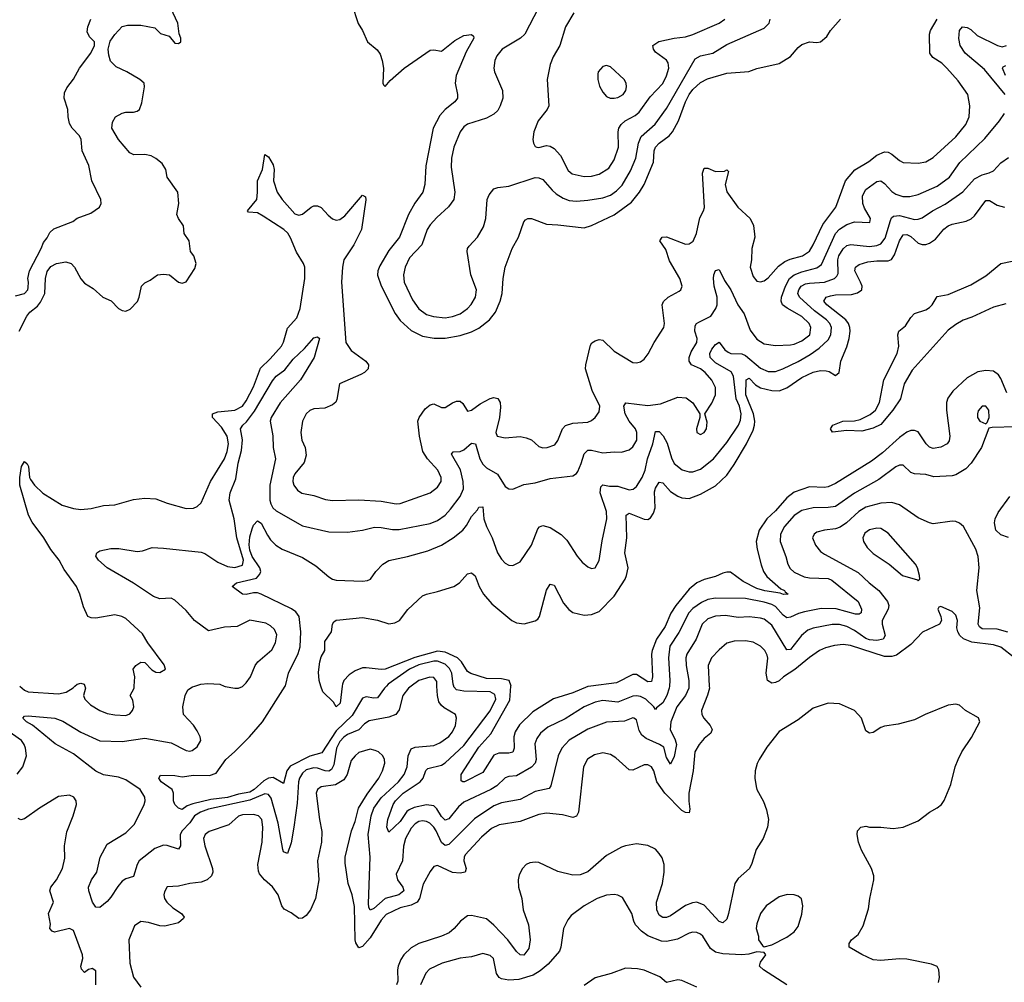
# Model space of a CAD drawing. Header units: inches. Extents: x 1834610 to 2027685, y 642842 to 774116.
# Tile 575 of 632: x 1973564 to 1978808, y 758424 to 763548. Entities that reach past the tile are written whole.
import ezdxf

# ---------------------------------------------------------------- set-up
doc = ezdxf.new("R2010")
doc.units = ezdxf.units.IN
doc.header["$MEASUREMENT"] = 0
doc.layers.add('B9775', color=7, linetype='Continuous')
doc.layers.add('B9776', color=7, linetype='Continuous')

msp = doc.modelspace()

# ---------------------------------------------------------------- linework, layer by layer
at = {"layer": 'B9775', "color": 5}
for points, elevation in [([(1973564, 760000), (1973590, 759979.5), (1973610, 759970.3), (1973770, 759958.9), (1973812, 759968), (1973848.9, 759991.1), (1973858.1, 760000)], 480), ([(1975648.6, 760000), (1975635, 759990), (1975604.1, 759950), (1975585.5, 759874.5), (1975567.9, 759850), (1975530, 759835), (1975425, 759815), (1975400.3, 759799.7), (1975370, 759768.3), (1975310, 759742.1), (1975290, 759728.8), (1975270, 759706.2), (1975250.8, 759670), (1975238.1, 759581.9), (1975224, 759556), (1975210, 759547.5), (1975191.3, 759548.7), (1975150, 759563.3), (1975130, 759564.8), (1975090, 759554), (1975070, 759537.6), (1975054.2, 759510), (1975048.9, 759491.1), (1975042.6, 759377.4), (1975024, 759250), (1975010, 759166), (1974990, 759109.7), (1974970, 759118.4), (1974965.5, 759130), (1974940.7, 759270), (1974904, 759404), (1974890, 759423.4), (1974870, 759426.4), (1974790, 759392.8), (1974570, 759344.8), (1974527.2, 759330), (1974495.4, 759310), (1974470, 759273.1), (1974430.1, 759230), (1974419.4, 759210), (1974419.8, 759150), (1974410, 759132.4), (1974350, 759152.1), (1974330, 759153.8), (1974283.4, 759136.6), (1974201.1, 759070), (1974188.9, 759050), (1974170, 758986.6), (1974130, 758973.8), (1974110, 758962), (1974086.3, 758933.7), (1974050, 758876.9), (1974030, 758854), (1973990, 758821.3), (1973970, 758822.9), (1973951.9, 758850), (1973931.8, 758910), (1973929.8, 758930), (1973946.3, 758970), (1973974.8, 759010), (1973992.3, 759090), (1974030, 759158.9), (1974130, 759220.2), (1974175, 759265), (1974227.4, 759370), (1974232.8, 759390), (1974231, 759410), (1974205.7, 759450), (1974130, 759502), (1974090, 759515.2), (1974010, 759528), (1973970, 759548.1), (1973850, 759640.2), (1973753.4, 759693.4), (1973631.7, 759791.6), (1973599.7, 759810), (1973580.5, 759830), (1973590, 759840.4), (1973610, 759842.4), (1973750.6, 759830), (1973792.9, 759812.9), (1973890, 759755.6), (1973990, 759708.8), (1974110, 759706.1), (1974230, 759723.2), (1974370, 759698.5), (1974450, 759656.9), (1974470, 759654), (1974482.6, 759657.4), (1974510, 759676.5), (1974528.3, 759710), (1974524.7, 759730), (1974510, 759762.7), (1974490, 759792.7), (1974436, 759850), (1974432.3, 759890), (1974444.5, 759950), (1974459.6, 759980.4), (1974484, 759996), (1974496.9, 760000)], 460), ([(1973911.1, 760000), (1973915.3, 759990), (1973903.7, 759950), (1973911.5, 759930), (1973940.5, 759900.5), (1973990, 759871), (1974030, 759855.2), (1974070, 759847.2), (1974130, 759844.6), (1974150, 759852), (1974165.2, 759870), (1974172.5, 759890), (1974165.9, 759925.9), (1974151.8, 759950), (1974173.2, 759990), (1974174, 760000)], 480), ([(1977237, 760000), (1977237.6, 759990), (1977228.2, 759951.8), (1977195.6, 759870), (1977197.8, 759850), (1977207.3, 759830), (1977242.4, 759790), (1977252.3, 759770), (1977244.7, 759750), (1977210, 759722.2), (1977182.3, 759690), (1977159.8, 759650), (1977151, 759550), (1977128.5, 759430), (1977127.9, 759387.9), (1977133.8, 759346.2), (1977130, 759325.7), (1977110, 759327), (1977090, 759337.4), (1976999.7, 759430), (1976957.9, 759490), (1976941, 759550), (1976930, 759570.9), (1976910, 759580.9), (1976890, 759582), (1976830, 759553.7), (1976810, 759555.4), (1976738.9, 759618.9), (1976710, 759636.5), (1976670, 759645.7), (1976624.8, 759635.2), (1976588.4, 759611.6), (1976567.1, 759570), (1976540.2, 759330), (1976530, 759308.3), (1976510, 759301.2), (1976455.6, 759315.6), (1976370, 759324.7), (1976330, 759317), (1976230, 759279.9), (1976118.5, 759261.5), (1976077.3, 759242.7), (1976023, 759197), (1975937.4, 759102.6), (1975930.9, 759090), (1975929.5, 759070), (1975941.8, 759030), (1975937, 759010), (1975910, 759004.8), (1975870, 759008), (1975790, 759044.8), (1975770, 759039.7), (1975750, 759013), (1975713.8, 758946.2), (1975692.7, 758870), (1975680.6, 758850), (1975650, 758833.8), (1975590, 758819.9), (1975515.4, 758784.6), (1975490, 758754.6), (1975430, 758659.9), (1975390, 758613.5), (1975370, 758607.1), (1975354.3, 758634.3), (1975350.3, 758650.3), (1975347.4, 758827.4), (1975334.3, 758890), (1975312.7, 758950), (1975298, 759058), (1975298.3, 759090), (1975330.5, 759230), (1975350, 759280.3), (1975368.2, 759350), (1975414.9, 759425.1), (1975476.8, 759510), (1975496.5, 759550), (1975508.7, 759590), (1975507.4, 759610), (1975498, 759630), (1975475.6, 759650), (1975458.2, 759658.2), (1975430, 759664.5), (1975370, 759646.4), (1975350, 759629.7), (1975330, 759603.5), (1975308, 759530), (1975290, 759502), (1975245.4, 759474.5), (1975170, 759464.4), (1975150.3, 759450), (1975143.2, 759430), (1975160.6, 759290), (1975173, 759227), (1975172.4, 759170), (1975150.3, 759070), (1975157.5, 758970), (1975138.8, 758870), (1975112.6, 758810), (1975090, 758779.3), (1975070, 758764.6), (1975050, 758763.5), (1975010, 758793.2), (1974972.6, 758812.6), (1974960.3, 758830), (1974940.4, 758890), (1974910, 758931.6), (1974868.6, 758968.6), (1974840.9, 759000.9), (1974835.2, 759015.2), (1974832, 759050), (1974855, 759170), (1974858.7, 759250), (1974853.3, 759290), (1974836.4, 759310), (1974810, 759317.8), (1974750, 759315.7), (1974730, 759307.8), (1974678.2, 759261.8), (1974572.9, 759227.1), (1974552, 759210), (1974543.9, 759190), (1974550.3, 759149.7), (1974591.6, 759030), (1974593.2, 759010), (1974585.2, 758990), (1974562.8, 758970), (1974530, 758956.8), (1974469.5, 758950.5), (1974410, 758935.1), (1974350, 758932.3), (1974335.6, 758904.4), (1974331.8, 758890), (1974335.6, 758870), (1974347.6, 758850), (1974380.5, 758820.5), (1974426, 758790), (1974440.4, 758770), (1974436.5, 758763.5), (1974410, 758739.5), (1974337.4, 758722.6), (1974310, 758724.5), (1974250, 758741.8), (1974210, 758746.8), (1974174.9, 758725.1), (1974144.7, 758650), (1974150, 758526), (1974170.6, 758450.6), (1974210, 758397.6)], 480), ([(1975516.9, 760000), (1975506.6, 759990), (1975470, 759938.4), (1975450, 759935.8), (1975410, 759944.1), (1975390, 759935.3), (1975335.3, 759844.7), (1975250, 759761.5), (1975174.1, 759645.9), (1975110, 759628.1), (1975005.3, 759574.7), (1974986.5, 759550), (1974970, 759481.3), (1974913.2, 759513.2), (1974890, 759511), (1974864, 759496), (1974813.6, 759450), (1974790, 759435.9), (1974730, 759425.6), (1974670, 759406.9), (1974582.9, 759397.1), (1974485.9, 759374.1), (1974456.1, 759363.9), (1974430, 759343.9), (1974410, 759351), (1974389.8, 759370), (1974383.5, 759390), (1974383.6, 759430), (1974377, 759450), (1974318, 759490), (1974304.7, 759510), (1974314, 759526), (1974390, 759524.2), (1974430, 759517.1), (1974490, 759526.2), (1974575, 759524.9), (1974610, 759537.4), (1974661.7, 759610), (1974708.3, 759650), (1974788.2, 759730), (1974858, 759810), (1974978.4, 760000)], 440), ([(1974653.7, 760000), (1974658, 759998), (1974710, 759990.2), (1974730, 759990.2), (1974750, 759998.2), (1974751.9, 760000)], 460), ([(1975281.5, 760000), (1975271.5, 759910), (1975250, 759889.5), (1975235.3, 759915.3), (1975178, 759970), (1975168.5, 760000)], 420), ([(1977128.1, 760000), (1977127.9, 759990), (1977110.8, 759950), (1977063.5, 759890), (1977032.6, 759810), (1977029.1, 759769.1), (1977055, 759715.1), (1977061.7, 759690), (1977050, 759626), (1977030, 759584), (1977010, 759620.5), (1976994.7, 759674.7), (1976972.7, 759690), (1976901.7, 759721.7), (1976878.6, 759738.6), (1976864.4, 759764.4), (1976850, 759821.3), (1976835.1, 759830), (1976830, 759831.6), (1976785.7, 759814.3), (1976690, 759808.2), (1976590, 759771.9), (1976490, 759712.2), (1976451, 759670), (1976431.7, 759630), (1976393.7, 759470), (1976383.9, 759456.1), (1976310, 759440.2), (1976230, 759397), (1976130, 759379.4), (1976090, 759363.4), (1975986.2, 759293.8), (1975850, 759158.1), (1975830, 759152.7), (1975810, 759167.2), (1975782.7, 759230), (1975770, 759249.9), (1975748.7, 759270), (1975730, 759280.5), (1975710, 759283), (1975690, 759278.8), (1975670, 759267.6), (1975650, 759243.8), (1975618.9, 759190), (1975608.6, 759148.6), (1975603.5, 759070), (1975570, 758999.3), (1975575.9, 758970), (1975605, 758930), (1975609.4, 758910), (1975583.5, 758890), (1975510, 758869.6), (1975450, 758815.9), (1975430, 758808.3), (1975423.6, 758823.6), (1975422.5, 758842.5), (1975429.9, 759090), (1975419.7, 759210), (1975436.8, 759310), (1975449.9, 759350), (1975490, 759406.2), (1975580.9, 759490), (1975612.6, 759530), (1975628.4, 759570), (1975633.5, 759630), (1975650, 759665.8), (1975670, 759675.6), (1975770, 759684.4), (1975802.3, 759697.7), (1975850, 759732.2), (1975870, 759756.9), (1975884.8, 759790), (1975890.9, 759830), (1975885.6, 759850), (1975825.3, 759885.3), (1975810, 759897.8), (1975797.3, 759917.3), (1975788.6, 759950), (1975786.6, 760000)], 460), ([(1977024.5, 760000), (1977023.7, 759990), (1977010.1, 759950), (1976990, 759911.6), (1976955.7, 759884.3), (1976950, 759875.1), (1976941.4, 759890), (1976899.4, 759930), (1976870, 759945.6), (1976850, 759949.4), (1976830, 759946.8), (1976750, 759914.6), (1976670, 759923.6), (1976630, 759915.5), (1976571.3, 759890), (1976470, 759826.1), (1976377.6, 759782.4), (1976338.6, 759750), (1976318.6, 759721.4), (1976307.1, 759692.9), (1976314.6, 759610), (1976309.4, 759590), (1976290.5, 759569.5), (1976210, 759523), (1976170, 759519.4), (1976150, 759512.9), (1976104.6, 759470), (1976074.2, 759450), (1975930, 759382.9), (1975901.5, 759358.5), (1975850, 759293.3), (1975830, 759287.1), (1975810, 759306.3), (1975786.5, 759346.5), (1975770, 759363.6), (1975730, 759368.9), (1975665.3, 759354.7), (1975637.8, 759342.2), (1975626.9, 759333.1), (1975590, 759279.6), (1975530, 759222.9), (1975519.3, 759250), (1975524.9, 759290), (1975553, 759370), (1975565.7, 759390), (1975606.6, 759430), (1975696.9, 759490), (1975712.5, 759510), (1975728.1, 759551.9), (1975738.6, 759561.4), (1975810, 759580.1), (1975830, 759591.2), (1975930, 759684), (1976070, 759868.9), (1976099.5, 759930), (1976095.6, 759955.6), (1976070, 759969.4), (1975930, 759972.7), (1975890, 759981.4), (1975876.8, 759996.8), (1975875.7, 760000)], 440), ([(1976606.6, 760000), (1976590, 759997.9), (1976510, 759965.4), (1976406.7, 759933.3), (1976296.8, 759863.2), (1976226.1, 759793.9), (1976203.6, 759756.4), (1976195.7, 759730), (1976197, 759670), (1976191.1, 759648.9), (1976170, 759643), (1976116, 759644), (1976090, 759632.2), (1976030, 759541.2), (1975933.4, 759490), (1975924, 759490), (1975916.2, 759496.2), (1975915.3, 759530), (1976010, 759675.8), (1976072.9, 759747.1), (1976174.4, 759925.6), (1976180.8, 760000)], 420), ([(1978457.5, 758422.5), (1978463.5, 758450), (1978459.7, 758490), (1978450, 758507), (1978421.1, 758521.1), (1978290, 758546.8), (1978250, 758548), (1978150, 758540.3), (1978110, 758543.8), (1978050, 758571.3), (1977982.7, 758610), (1977982, 758630), (1977995.1, 758650), (1978030, 758678), (1978055.8, 758724.2), (1978084.9, 758815.1), (1978092, 758870), (1978113.7, 758970), (1978113.7, 758990), (1978101.1, 759030), (1978047.5, 759127.5), (1978030.9, 759170), (1978024.4, 759210), (1978026.6, 759230), (1978044.5, 759250), (1978070, 759255.6), (1978090, 759249), (1978150, 759250.2), (1978217, 759243), (1978270, 759250.3), (1978350, 759282.4), (1978409.8, 759330.2), (1978450, 759351.7), (1978473.6, 759370), (1978487.7, 759392.3), (1978523.1, 759476.9), (1978547.4, 759570), (1978562.5, 759610), (1978581.8, 759650), (1978633.4, 759726.6), (1978678, 759810), (1978671.6, 759831.6), (1978602, 759870), (1978570, 759899.6), (1978550, 759904.7), (1978510, 759898.3), (1978387.3, 759850), (1978330, 759820.5), (1978242.9, 759797.1), (1978170, 759788), (1978150, 759780.9), (1978110, 759754.2), (1978090, 759749.7), (1978070, 759762.4), (1978048.4, 759830), (1978011.1, 759870), (1977930, 759905.3), (1977870, 759909.1), (1977790, 759882.2), (1977710, 759821.5), (1977610, 759759.2), (1977544.3, 759675.7), (1977502.6, 759610), (1977491.4, 759588.6), (1977481.7, 759550), (1977480.3, 759510), (1977486.1, 759466.1), (1977490.4, 759450), (1977525.8, 759385.8), (1977540.9, 759341), (1977551.8, 759290), (1977547.8, 759250), (1977524.2, 759190), (1977486.7, 759130), (1977464.4, 759055.6), (1977451.3, 759030), (1977390, 758976.8), (1977373.8, 758950), (1977339.8, 758790), (1977330, 758760.5), (1977310, 758740.4), (1977290, 758747.8), (1977210, 758834.3), (1977170, 758849.9), (1977146.9, 758846.9), (1977110, 758832.2), (1977030, 758777), (1977010, 758768.4), (1976990, 758769.1), (1976970, 758781.5), (1976957.9, 758810), (1976956.2, 758850), (1976987.3, 758950), (1976997.3, 759010), (1976997.5, 759050), (1976985.6, 759085.6), (1976969.9, 759109.9), (1976950, 759132), (1976910, 759152.7), (1976850, 759160.7), (1976790, 759150.6), (1976770, 759142.9), (1976690, 759099.1), (1976590, 759012.2), (1976550, 758995.5), (1976510, 758994.5), (1976430, 759013.3), (1976330, 759060.6), (1976310, 759063.9), (1976280.3, 759059.7), (1976261.5, 759050), (1976242.6, 759030), (1976224.4, 758995.6), (1976218.7, 758970), (1976220.1, 758930), (1976239.2, 758870), (1976245.9, 758810), (1976274, 758730), (1976283.5, 758650), (1976275.6, 758604.4), (1976250, 758568), (1976230, 758569.7), (1976210, 758587.4), (1976163.2, 758650), (1976090, 758727.8), (1976050, 758761.3), (1975970, 758779.5), (1975950, 758777.1), (1975911.7, 758750), (1975878.5, 758710), (1975852.4, 758687.6), (1975810.6, 758669.4), (1975690, 758629.9), (1975650, 758606.5), (1975610.6, 758569.4), (1975594.7, 758545.3), (1975580.1, 758510), (1975576.4, 758490), (1975578.9, 758430), (1975571.5, 758410)], 520), ([(1973550, 759531.2), (1973581.4, 759570), (1973599.8, 759630), (1973594.8, 759670), (1973588.6, 759690), (1973574.5, 759710), (1973477.7, 759777.7)], 480), ([(1973969, 758411), (1973970, 758485.2), (1973950, 758496.9), (1973943.9, 758496.1), (1973930, 758492), (1973910, 758476.2), (1973893.9, 758493.9), (1973889, 758510), (1973899.7, 758550), (1973898.9, 758570), (1973850, 758699.7), (1973829.8, 758709.8), (1973750, 758691.1), (1973736.4, 758696.4), (1973725.1, 758710), (1973727.3, 758732.7), (1973718.2, 758790), (1973744.7, 758850), (1973724.2, 758910), (1973729.7, 758930), (1973760.7, 758970), (1973792.1, 759030), (1973804.4, 759084.4), (1973803.1, 759150), (1973814.9, 759225.1), (1973849.5, 759310), (1973866, 759370), (1973865.2, 759390), (1973853.2, 759410), (1973830, 759419.3), (1973770, 759412.3), (1973668.7, 759351.3), (1973590, 759293.6), (1973570, 759287.8), (1973555.9, 759295.9)], 480), ([(1977650, 758411.1), (1977525.1, 758490), (1977503.7, 758510), (1977509.5, 758530.5), (1977539, 758570), (1977530, 758582), (1977490, 758586), (1977447.4, 758572.6), (1977410.2, 758569.8), (1977310, 758575.8), (1977270, 758583.6), (1977243.2, 758603.2), (1977202.4, 758670), (1977190, 758680.7), (1977170, 758688.9), (1977150, 758689.8), (1977130, 758684.6), (1977066.9, 758653.1), (1977010, 758640.6), (1976983.1, 758643.1), (1976910, 758671.4), (1976875.6, 758695.6), (1976844.4, 758730), (1976834.7, 758750), (1976825.1, 758790), (1976775.3, 758875.3), (1976750, 758887.6), (1976730, 758891.3), (1976690, 758888.2), (1976639.1, 758870), (1976570, 758831.2), (1976501.2, 758778.8), (1976483.2, 758756.8), (1976460.3, 758710), (1976446.7, 758610), (1976439.6, 758590), (1976379.6, 758520.5), (1976336.1, 758483.9), (1976298.3, 758461.7), (1976222.1, 758437.9), (1976170, 758434.9), (1976130, 758443), (1976118, 758450), (1976103.8, 758470), (1976088, 758550), (1976070, 758566.6), (1976030, 758576.4), (1975970, 758559.8), (1975910, 758552.1), (1975814.4, 758525.6), (1975746.5, 758493.5), (1975727.2, 758472.8), (1975698.3, 758410)], 540), ([(1977170, 758397.6), (1977090, 758433.6), (1977070, 758437), (1977010, 758422), (1976973.3, 758453.3), (1976890, 758487.6), (1976855.5, 758495.5), (1976790, 758499), (1976714.8, 758470), (1976630, 758448.1), (1976570, 758406.4)], 560)]:
    msp.add_lwpolyline(points, dxfattribs=dict(at, elevation=elevation))
at = {"layer": 'B9775', "color": 5, "elevation": 540}
msp.add_lwpolyline([(1977651.4, 758891.4), (1977610, 758878.9), (1977539.3, 758830), (1977510.5, 758790), (1977490, 758735.3), (1977486.7, 758710), (1977498.8, 758670), (1977498.8, 758650), (1977519.6, 758619.6), (1977530, 758612), (1977570, 758622.8), (1977650, 758663.8), (1977690, 758693.1), (1977710, 758720.4), (1977730, 758786), (1977735.1, 758830), (1977727.5, 758867.5), (1977710, 758882.7), (1977689.6, 758889.6)], close=True, dxfattribs=at)
at = {"layer": 'B9776', "color": 5}
for points, elevation in [([(1973560.5, 761890), (1973602, 761970), (1973617.4, 761990), (1973658.1, 762021.9), (1973675.7, 762044.3), (1973697.1, 762090), (1973701.6, 762170), (1973710, 762208), (1973730, 762234.6), (1973759.2, 762250), (1973810, 762259.2), (1973838.2, 762250), (1973855.4, 762230), (1973890, 762167.7), (1973910, 762145.5), (1973956.2, 762116.2), (1974006.8, 762070), (1974050.4, 762050.3), (1974091, 762010), (1974110, 761999.1), (1974130, 761996.3), (1974152.5, 762007.5), (1974191.7, 762048.3), (1974200.9, 762070), (1974213.2, 762130), (1974230, 762146.8), (1974258.7, 762161.3), (1974298, 762190), (1974330, 762194), (1974362, 762190), (1974410, 762151.3), (1974430, 762144.7), (1974450, 762152), (1974496.9, 762223.1), (1974503.6, 762250), (1974491.6, 762290), (1974474.5, 762314.5), (1974466.6, 762370), (1974440.4, 762410), (1974436.1, 762450), (1974409.8, 762489.8), (1974401.7, 762510), (1974412.4, 762570), (1974406.3, 762630), (1974349.7, 762709.7), (1974342.7, 762750), (1974322.5, 762782.5), (1974290, 762809.3), (1974263.6, 762823.6), (1974230, 762829.6), (1974172.3, 762827.7), (1974150, 762839.8), (1974089.8, 762910), (1974055.6, 762970), (1974058.5, 763001.5), (1974075.1, 763030), (1974110, 763050.2), (1974130, 763055.8), (1974170, 763055.3), (1974190, 763061.1), (1974201.6, 763070), (1974215.1, 763104.9), (1974228.9, 763190), (1974226.4, 763210), (1974203.1, 763230), (1974134.8, 763270), (1974077.2, 763297.2), (1974047, 763327), (1974038.2, 763358.2), (1974035.6, 763390), (1974046.5, 763433.5), (1974070, 763468.7), (1974110, 763511.6), (1974138.2, 763518.2), (1974210, 763518.8), (1974284.6, 763504.6), (1974314.1, 763474.1), (1974359.4, 763459.4), (1974390, 763422), (1974410, 763421.1), (1974421.6, 763430), (1974422, 763450), (1974413, 763473), (1974406.3, 763530), (1974369.5, 763609.5)], 520), ([(1975332.4, 763630), (1975367.6, 763527.6), (1975390.3, 763490), (1975416.4, 763430), (1975467.8, 763387.8), (1975483.8, 763363.8), (1975495.5, 763330), (1975502, 763290), (1975498, 763210), (1975501, 763201), (1975510, 763192), (1975536.6, 763223.4), (1975611.5, 763290), (1975750, 763385.8), (1975770, 763387.9), (1975810, 763380.3), (1975882.2, 763437.8), (1975930, 763462.7), (1975970, 763468.7), (1975980.5, 763460.5), (1975983.2, 763450), (1975942.7, 763377.3), (1975888.9, 763250), (1975883.7, 763210), (1975895.9, 763150), (1975895.5, 763130), (1975882, 763110), (1975830.2, 763070), (1975802.1, 763037.9), (1975766, 762970), (1975726.9, 762770), (1975721.7, 762670), (1975711, 762630), (1975668.6, 762571.4), (1975635, 762510), (1975586.9, 762390), (1975530, 762318.4), (1975483.1, 762236.9), (1975471.6, 762210), (1975470, 762188), (1975490, 762130.2), (1975563.2, 761983.2), (1975590, 761946.2), (1975650, 761893.9), (1975710, 761863.9), (1975772.2, 761852.2), (1975830, 761852.2), (1975910, 761866.8), (1975970, 761885.9), (1976010, 761906), (1976065.7, 761950), (1976098.2, 761990), (1976123.7, 762050), (1976134.4, 762090), (1976138.9, 762170), (1976149.8, 762230.2), (1976187.6, 762330), (1976221.7, 762390), (1976249, 762471), (1976257.8, 762482.2), (1976270, 762490.3), (1976290, 762490.2), (1976370, 762459.2), (1976430, 762456.3), (1976570, 762439), (1976610, 762451.6), (1976730, 762508.8), (1976823.1, 762576.9), (1976866, 762630), (1976889.3, 762670), (1976940.5, 762790), (1976943.7, 762850), (1976951, 762870), (1976970, 762890.1), (1977023.9, 762930), (1977041.4, 762950), (1977073, 763010), (1977110, 763111.3), (1977129.5, 763150), (1977150, 763176.8), (1977190, 763213.9), (1977227.4, 763232.6), (1977330, 763263.5), (1977447.2, 763272.8), (1977490, 763288.4), (1977610, 763313.7), (1977670, 763351.8), (1977710, 763399.5), (1977730, 763416), (1977770.4, 763430.4), (1977810, 763426), (1977830, 763430.4), (1977862.6, 763457.4), (1977883.1, 763490), (1977936.2, 763550)], 520), ([(1976327.8, 763610), (1976255.3, 763470), (1976232, 763450), (1976134.4, 763390), (1976105.2, 763354.8), (1976094, 763330), (1976088.9, 763290), (1976092.9, 763270), (1976135.5, 763170), (1976136.5, 763130), (1976123.5, 763090), (1976110, 763063.5), (1976090, 763044), (1976050, 763024.2), (1975950, 762990.8), (1975930, 762977.2), (1975910, 762951.3), (1975876, 762870), (1975863.5, 762810), (1975862.9, 762762.9), (1975881.2, 762630), (1975876.1, 762590), (1975848.1, 762551.9), (1975785.3, 762494.7), (1975750, 762455.3), (1975734.6, 762430), (1975705.5, 762350), (1975639.8, 762280.2), (1975616.6, 762230), (1975608.6, 762190), (1975611.6, 762150), (1975656.7, 762056.7), (1975690, 762007.8), (1975730, 761979.2), (1975767.8, 761967.8), (1975830, 761959.8), (1975870, 761967.2), (1975910, 761982.6), (1975948.9, 762010), (1975969, 762031), (1975991.1, 762070), (1975997.8, 762110), (1975966.2, 762190), (1975946.8, 762313.2), (1975949.8, 762330), (1975957.7, 762342.3), (1976002.7, 762390), (1976034.6, 762445.4), (1976046.3, 762490), (1976054.2, 762590), (1976064.4, 762615.6), (1976090, 762647), (1976110, 762653.8), (1976170, 762660.9), (1976310, 762707.6), (1976330, 762706.2), (1976350, 762696.9), (1976399.4, 762639.4), (1976421, 762621), (1976458.2, 762598.2), (1976490, 762585.7), (1976530, 762581.3), (1976590, 762586.7), (1976670, 762599.2), (1976710, 762613.8), (1976742.9, 762637), (1976772.4, 762667.6), (1976817.3, 762742.7), (1976845.1, 762810), (1976859.1, 762890), (1976874.1, 762925.9), (1976948.4, 762991.6), (1977010, 763075.3), (1977161.3, 763338.7), (1977190, 763355.7), (1977255.8, 763370), (1977330, 763416.1), (1977530, 763502.8), (1977556, 763530), (1977561.4, 763550)], 540), ([(1973542, 762078), (1973590, 762090.7), (1973606.6, 762110), (1973610, 762122), (1973611.5, 762150), (1973606.6, 762170), (1973615.6, 762210), (1973678.7, 762330), (1973690, 762361), (1973710, 762386), (1973724.4, 762415.6), (1973746.2, 762433.8), (1973846.7, 762473.3), (1973870, 762490.4), (1973942.5, 762517.5), (1973989.2, 762550), (1973998, 762570), (1973996.2, 762590), (1973949.1, 762689.1), (1973931.6, 762771.6), (1973896.4, 762850), (1973892.2, 762910), (1973882.8, 762930), (1973842.7, 762970), (1973830, 762995.6), (1973822.3, 763030), (1973820.5, 763070), (1973800.2, 763130), (1973802.1, 763157.9), (1973814.7, 763185.3), (1973850, 763230.3), (1973883.2, 763290), (1973942.8, 763370), (1973962.6, 763410), (1973962.4, 763430), (1973936.2, 763456.2), (1973923.3, 763483.3), (1973927.3, 763510), (1973943.7, 763550)], 540), ([(1974174, 760000), (1974178, 760050), (1974167.8, 760090), (1974182.6, 760110), (1974210, 760127.1), (1974230, 760126), (1974267, 760087), (1974290, 760074.8), (1974310, 760073.2), (1974341.5, 760090), (1974333.3, 760113.3), (1974247.3, 760230), (1974218.3, 760278.3), (1974130, 760360.5), (1974108.4, 760371.6), (1974070, 760380.5), (1973970, 760362.7), (1973944.1, 760364.1), (1973927, 760370), (1973903, 760423), (1973884.7, 760490), (1973865.7, 760530), (1973801.6, 760621.6), (1973773.7, 760670), (1973730, 760727.6), (1973692.5, 760790), (1973630, 760873.7), (1973610.6, 760910), (1973565, 761070), (1973564, 761110), (1973572.8, 761170), (1973590, 761196.4), (1973603, 761183), (1973611.1, 761170), (1973616.2, 761110), (1973620.8, 761100.8), (1973642, 761070), (1973687.1, 761027.1), (1973790, 760964.1), (1973850, 760945.2), (1973890, 760940.2), (1973945.1, 760945.1), (1974010, 760961.5), (1974070, 760964.9), (1974170, 760994.3), (1974230, 761000.9), (1974290, 760997.1), (1974350, 760974.7), (1974450, 760945.7), (1974490, 760946.7), (1974510, 760957), (1974530, 760976.4), (1974579.6, 761090), (1974654.4, 761210), (1974669.4, 761250), (1974676.7, 761290), (1974669, 761330), (1974638.3, 761378.3), (1974591.8, 761430), (1974590.8, 761450), (1974619.1, 761460.9), (1974710, 761468.7), (1974750, 761490.9), (1974770, 761518.8), (1974810, 761593), (1974846.4, 761693.6), (1974898.3, 761741.7), (1974958.3, 761810), (1974970, 761831.8), (1974990, 761906.5), (1975039.4, 761960.6), (1975057.5, 762010), (1975082.6, 762170), (1975082.2, 762230), (1975075.4, 762250), (1975039.2, 762310), (1975007, 762387), (1974991.5, 762411.5), (1974971, 762431), (1974861.3, 762501.3), (1974830, 762519.3), (1974783.5, 762523.5), (1974778, 762530), (1974826.5, 762590), (1974831.4, 762630), (1974829.9, 762690.1), (1974856.8, 762750), (1974870, 762830.6), (1974890, 762818), (1974914.6, 762774.6), (1974918.6, 762750), (1974915.9, 762690), (1974935.5, 762630), (1974962.4, 762590), (1975030, 762513.4), (1975050, 762507.1), (1975070, 762512), (1975116.9, 762550), (1975130, 762557.2), (1975150, 762557.6), (1975170, 762547.6), (1975206.5, 762506.5), (1975230, 762488.1), (1975250, 762481.2), (1975270, 762484.7), (1975296.5, 762503.5), (1975390, 762614), (1975405.2, 762605.2), (1975408.5, 762588.5), (1975385.1, 762430), (1975343.1, 762350), (1975291.2, 762270), (1975283.1, 762230), (1975277.7, 762150), (1975301.6, 761830), (1975330, 761786.9), (1975407, 761730), (1975421.7, 761710), (1975419.5, 761690), (1975400.4, 761670), (1975380.9, 761659.1), (1975268.2, 761610), (1975253.7, 761526.3), (1975247.9, 761512.1), (1975230, 761496.9), (1975190, 761480.4), (1975130, 761475.6), (1975110, 761467.3), (1975090, 761449.4), (1975070.3, 761410), (1975062, 761350), (1975066.5, 761310), (1975084, 761270), (1975090.3, 761230), (1975078.9, 761190), (1975030.2, 761130), (1975020.6, 761110), (1975018.8, 761090), (1975023.9, 761070), (1975043.2, 761043.2), (1975066.7, 761026.7), (1975130, 761015.2), (1975193, 760993), (1975230, 760987.5), (1975370, 760992.7), (1975490, 760984.8), (1975570, 760970.9), (1975590, 760972.5), (1975750, 761029.3), (1975790, 761059.1), (1975808.9, 761090), (1975808.9, 761110), (1975790.7, 761150), (1975735.7, 761210), (1975710.7, 761250), (1975692.9, 761330), (1975684.1, 761410), (1975692, 761430), (1975724.4, 761475.6), (1975750, 761498), (1975770, 761503.7), (1975810, 761484), (1975830, 761483), (1975870, 761508.9), (1975890, 761516.9), (1975910, 761517.6), (1975924, 761504), (1975950, 761464.4), (1975970, 761468.9), (1976017.4, 761502.6), (1976070, 761531.5), (1976090, 761536), (1976110, 761532), (1976122.3, 761510), (1976124.8, 761484.8), (1976118.9, 761430), (1976100.7, 761350), (1976107.6, 761330), (1976150, 761321.3), (1976229, 761329), (1976262.4, 761322.4), (1976290, 761311.8), (1976330, 761275.3), (1976350, 761269.1), (1976374, 761270), (1976414.8, 761285.2), (1976430, 761307.3), (1976455.5, 761370), (1976471.8, 761388.2), (1976510, 761399.4), (1976590, 761405.8), (1976610, 761414), (1976629.7, 761430), (1976650, 761460.7), (1976654.5, 761490), (1976613.9, 761573.9), (1976577.8, 761690), (1976579, 761710), (1976604.5, 761815.5), (1976611.8, 761828.2), (1976630, 761839), (1976650, 761844.6), (1976670, 761842), (1976730, 761783.8), (1976830, 761723), (1976850, 761720.5), (1976870, 761726), (1976890, 761740.5), (1976910.9, 761769.1), (1976943.6, 761830), (1976994.7, 761910), (1976998.7, 761930), (1976986.3, 762030), (1976992.4, 762047.6), (1977018.7, 762070), (1977076.9, 762103.1), (1977084.7, 762110), (1977092.1, 762130), (1977080.8, 762170), (1977024.9, 762264.9), (1977005, 762325), (1976973.3, 762370), (1976986, 762390), (1977010, 762392.3), (1977110, 762352.5), (1977130, 762353.7), (1977151.3, 762368.7), (1977168.7, 762410), (1977187.4, 762492.6), (1977207, 762530), (1977211.2, 762548.8), (1977200.6, 762730), (1977210, 762757), (1977230, 762756.5), (1977270, 762739.5), (1977318, 762742), (1977330, 762748.4), (1977338.8, 762738.8), (1977321.3, 762670), (1977330.5, 762630.5), (1977389.2, 762550), (1977455.3, 762490), (1977472.3, 762452.3), (1977480.3, 762390), (1977463.6, 762330), (1977462.6, 762270), (1977454.6, 762230), (1977470, 762180.4), (1977490, 762156.5), (1977510, 762151.7), (1977530, 762157.4), (1977550, 762173.1), (1977605, 762235), (1977639.1, 762260.9), (1977667.1, 762273), (1977733.3, 762290), (1977770, 762316.3), (1977791.1, 762350), (1977842.3, 762457.7), (1977910.3, 762549.7), (1977962.2, 762690), (1978012, 762748), (1978087.1, 762792.9), (1978130, 762826.4), (1978170, 762844.6), (1978190, 762842.7), (1978210, 762832.6), (1978250, 762798.2), (1978270, 762786.7), (1978350, 762783.9), (1978390, 762790.9), (1978430, 762814.3), (1978550, 762925), (1978603.2, 762990), (1978621, 763030), (1978624.5, 763090), (1978613.3, 763150), (1978562.5, 763222.5), (1978502.6, 763290), (1978475.6, 763315.6), (1978427.3, 763347.3), (1978411.3, 763370), (1978409.2, 763470), (1978414.7, 763490), (1978450.4, 763550)], 480), ([(1976515.4, 763584.6), (1976471.3, 763510), (1976440.9, 763410), (1976405.7, 763350), (1976388.7, 763310), (1976373.7, 763230), (1976382.4, 763090), (1976372.7, 763070), (1976325.7, 763010), (1976303.1, 762950), (1976298, 762910), (1976300.3, 762890), (1976310, 762873.4), (1976318, 762870), (1976330, 762868), (1976370, 762877.4), (1976390, 762874.6), (1976410, 762862.8), (1976444.5, 762824.5), (1976485.2, 762745.2), (1976507.5, 762727.5), (1976570, 762712.5), (1976610, 762715.6), (1976650, 762725.3), (1976702.2, 762757.8), (1976730, 762801.1), (1976754.2, 762870), (1976751.7, 762950), (1976755.2, 762970), (1976767.1, 762990), (1976788.7, 763010), (1976842.3, 763037.7), (1976864.3, 763055.7), (1976922.5, 763137.5), (1976990, 763208.1), (1977010, 763248.5), (1977020.7, 763290), (1977017.4, 763317.4), (1977010, 763331.5), (1976950, 763375.1), (1976939.6, 763390), (1976937, 763410), (1976968.9, 763431.1), (1977050.6, 763449.4), (1977110, 763456.6), (1977150, 763469.5), (1977290, 763528.9), (1977319.4, 763550)], 560), ([(1978812.6, 763150), (1978703.4, 763283.4), (1978600.5, 763370), (1978574, 763410), (1978566.9, 763446.9), (1978569.8, 763490), (1978586, 763510), (1978610, 763506.7), (1978630, 763494.6), (1978663.3, 763463.2), (1978772.7, 763410), (1978796.2, 763403.8), (1978820.5, 763410)], 460), ([(1978815.1, 763250), (1978799.2, 763290), (1978803, 763297), (1978816.2, 763303.8)], 440), ([(1974751.9, 760000), (1974770, 760017.1), (1974792.6, 760050), (1974818.4, 760110), (1974832.7, 760130), (1974906.4, 760193.6), (1974925.8, 760230), (1974934, 760274), (1974921, 760301), (1974900.5, 760320.5), (1974875.4, 760335.4), (1974790, 760350.5), (1974722.3, 760317.7), (1974654, 760314), (1974570, 760294.5), (1974495.3, 760350), (1974450, 760403.5), (1974390, 760458.5), (1974370, 760467.7), (1974310, 760465.7), (1974276.7, 760476.8), (1974170, 760547.6), (1974030, 760629.8), (1973984.4, 760670), (1973970, 760692), (1973974, 760710), (1973990, 760721.1), (1974050, 760732.4), (1974092.1, 760732.1), (1974190, 760717.4), (1974218.9, 760721.1), (1974270, 760737.6), (1974330, 760734.9), (1974530, 760712.7), (1974550, 760706.1), (1974619.4, 760659.4), (1974670, 760637.3), (1974710, 760632.1), (1974750, 760644.8), (1974755.7, 760670), (1974719.9, 760790), (1974706.6, 760890), (1974679.9, 760990), (1974684.3, 761030), (1974716, 761104), (1974727.6, 761187.6), (1974745.7, 761254.3), (1974750.9, 761310.9), (1974740.5, 761370), (1974751.9, 761390), (1974772.8, 761407.2), (1974815.5, 761464.5), (1974910, 761626.1), (1974930, 761649.5), (1974976.8, 761683.2), (1975019.9, 761740.1), (1975081.7, 761798.3), (1975130, 761853.8), (1975150, 761859.5), (1975160.4, 761850), (1975133, 761750), (1975059.7, 761630), (1974951.9, 761508.1), (1974903.8, 761430), (1974898.8, 761410), (1974912.7, 761332.7), (1974914.7, 761270), (1974926, 761210), (1974896.1, 761070), (1974896.1, 760990), (1974901.5, 760970), (1974911.5, 760950), (1974930, 760934.2), (1975070, 760854.3), (1975210, 760822.4), (1975310, 760820.2), (1975390, 760831), (1975453.9, 760846.1), (1975490, 760845.3), (1975550, 760833.6), (1975585.3, 760834.7), (1975750, 760866.7), (1975790, 760881.6), (1975829.9, 760910.1), (1975857.9, 760942.1), (1975910.7, 761009.3), (1975928.3, 761050), (1975926.5, 761090), (1975911.3, 761151.3), (1975864.5, 761235.5), (1975873, 761247), (1975910, 761248.7), (1975930, 761257.8), (1975970, 761293.5), (1975992.4, 761290), (1976015.3, 761210), (1976030, 761181.3), (1976050, 761161.4), (1976108.4, 761128.4), (1976150, 761063.1), (1976170, 761050.4), (1976190, 761048.8), (1976250, 761074), (1976310, 761082.7), (1976390, 761105.5), (1976510, 761120.3), (1976530, 761132.4), (1976536.6, 761143.4), (1976555.2, 761184.8), (1976570, 761236.4), (1976590, 761256.2), (1976610, 761257.1), (1976670, 761242.4), (1976730, 761248.1), (1976770, 761246), (1976810, 761257.2), (1976830, 761274.7), (1976850.4, 761310), (1976851.5, 761350), (1976843.8, 761370), (1976810.4, 761410), (1976788.4, 761450), (1976782, 761490), (1976791.9, 761508.1), (1976910, 761493.4), (1976976.4, 761503.6), (1977070, 761537.8), (1977114.1, 761534.1), (1977149, 761509), (1977187.3, 761450), (1977186.8, 761430), (1977168.5, 761370), (1977171, 761350), (1977190, 761339.1), (1977210, 761350.8), (1977222, 761370), (1977226, 761406), (1977214, 761450), (1977250, 761507.3), (1977269.7, 761550), (1977270.6, 761590), (1977250, 761629.7), (1977215.5, 761670), (1977190, 761688.8), (1977142.4, 761710), (1977129.9, 761730), (1977129.3, 761750), (1977140.1, 761779.9), (1977170.6, 761830), (1977172.8, 761850), (1977160.6, 761890), (1977161.7, 761918.2), (1977168.5, 761930), (1977181.6, 761938.4), (1977245.1, 761970), (1977272.5, 762010), (1977278.3, 762030), (1977278.8, 762070), (1977262.3, 762130), (1977259.2, 762170), (1977260.5, 762190), (1977270, 762212.7), (1977290, 762217.3), (1977318.8, 762158.8), (1977352.4, 762110), (1977389.5, 762030), (1977422.8, 761982.8), (1977454.2, 761894.2), (1977490, 761847.5), (1977530, 761823), (1977590, 761813), (1977670, 761816.6), (1977690, 761820.4), (1977730, 761838.1), (1977771.7, 761870), (1977778.1, 761910), (1977769.2, 761930), (1977730, 761968.2), (1977651.3, 762011.3), (1977627.5, 762030), (1977619.6, 762050), (1977620.9, 762070), (1977642.6, 762130), (1977664.9, 762170), (1977690, 762189.7), (1977730, 762205.7), (1977810, 762227), (1977835.3, 762244.7), (1977909.5, 762410), (1977930, 762433.5), (1977970, 762457.6), (1978010, 762472), (1978092.7, 762467.3), (1978095.8, 762490), (1978063.8, 762543.8), (1978054.5, 762570), (1978052.8, 762610), (1978070, 762644), (1978130, 762686.2), (1978150, 762689.2), (1978170, 762676.5), (1978210, 762633.8), (1978230, 762619.8), (1978267.4, 762607.4), (1978305.7, 762605.7), (1978350, 762617.2), (1978450, 762660.9), (1978516.8, 762710), (1978571.7, 762788.3), (1978703.9, 762916.1), (1978783.5, 763010), (1978810, 763048.2)], 460), ([(1974978.4, 760000), (1974979, 760001), (1974996.4, 760070), (1975046.8, 760173.2), (1975057.5, 760210), (1975061.7, 760290), (1975052.3, 760370), (1975035.6, 760395.6), (1975011.3, 760411.3), (1974850, 760489.2), (1974830, 760496.3), (1974810, 760497), (1974770, 760487.4), (1974750, 760489.8), (1974696, 760530), (1974718, 760550), (1974824.8, 760575.2), (1974843.6, 760596.4), (1974848.1, 760610), (1974843.9, 760630), (1974802.9, 760690), (1974790, 760723.1), (1974786.9, 760753.1), (1974790, 760795.5), (1974802.7, 760837.3), (1974810, 760856.4), (1974830, 760879.5), (1974850, 760868.5), (1974883.6, 760803.6), (1974899.6, 760779.6), (1974928.4, 760750), (1974962.4, 760730), (1975070, 760684.8), (1975140.5, 760640.5), (1975210, 760582.4), (1975230, 760569.2), (1975250, 760564.2), (1975390, 760559.7), (1975416.8, 760563.2), (1975432, 760570), (1975460.7, 760610), (1975498.4, 760650), (1975530, 760668.9), (1975630, 760690.9), (1975738.7, 760721.3), (1975810, 760751.2), (1975873.3, 760790), (1975923.8, 760830), (1975944.3, 760855.7), (1975970, 760904), (1976002, 760938), (1976010, 760952.7), (1976030, 760954.8), (1976037, 760890), (1976050.2, 760850), (1976079.8, 760790), (1976109.2, 760710), (1976130, 760676), (1976150, 760654.7), (1976170, 760644.4), (1976190, 760642.4), (1976230, 760661.5), (1976289.8, 760750), (1976323, 760837), (1976332.2, 760847.8), (1976350, 760854.9), (1976390, 760844.7), (1976447.8, 760807.8), (1976477.5, 760777.5), (1976532.6, 760692.6), (1976560.7, 760660.7), (1976590, 760634.9), (1976610, 760627), (1976630, 760630.4), (1976651.2, 760668.8), (1976666.1, 760773.9), (1976691.1, 760890), (1976688.7, 760930), (1976655.4, 761030), (1976659.1, 761060.9), (1976670, 761072.6), (1976705.3, 761065.3), (1976750, 761064.1), (1976810, 761045.3), (1976831.7, 761048.3), (1976850, 761062), (1976879.3, 761110), (1976895.4, 761150), (1976908.7, 761210), (1976936.6, 761290), (1976950, 761355.8), (1976970, 761355.6), (1976991.7, 761331.7), (1977012.7, 761292.7), (1977035.1, 761215.1), (1977050, 761185.4), (1977092.3, 761152.3), (1977130, 761140.5), (1977150, 761140.5), (1977190, 761154.4), (1977258.7, 761210), (1977330, 761297.1), (1977392.2, 761390), (1977403.4, 761416.6), (1977406.7, 761450), (1977397.9, 761490), (1977380.6, 761530), (1977365.1, 761650), (1977353.1, 761673.1), (1977270, 761721.6), (1977242.3, 761750), (1977239.4, 761770), (1977250, 761793.4), (1977270, 761818.8), (1977290, 761831.7), (1977319.7, 761790), (1977337.1, 761777.1), (1977351.7, 761771.7), (1977410, 761768.2), (1977430, 761760.1), (1977510, 761691.9), (1977550, 761674.6), (1977590, 761675.9), (1977628.5, 761690), (1977710, 761727.7), (1977774.9, 761765.1), (1977821.6, 761798.5), (1977870, 761844), (1977883.7, 761870), (1977887.3, 761910), (1977879.1, 761930), (1977861.8, 761950), (1977797.7, 761997.7), (1977716.7, 762070), (1977709.5, 762090), (1977713.5, 762110), (1977726.7, 762130), (1977750, 762141.8), (1977770, 762145.3), (1977850, 762150.1), (1977903.5, 762170), (1977917.1, 762182.9), (1977922.6, 762197.4), (1977921.2, 762270), (1977926.6, 762290), (1977950, 762328.4), (1977970, 762346.2), (1977991.5, 762351.5), (1978090, 762341.1), (1978130, 762346.1), (1978150, 762354.6), (1978174.5, 762385.5), (1978201.7, 762478.3), (1978207.3, 762492.7), (1978218.1, 762501.9), (1978250, 762504.9), (1978330, 762484.2), (1978350, 762485), (1978370, 762492.3), (1978426.6, 762530), (1978493.9, 762566.1), (1978588.3, 762631.8), (1978650, 762701.2), (1978690, 762721.9), (1978728.3, 762731.7), (1978750, 762742.8), (1978790, 762785.3), (1978830, 762813.8)], 440), ([(1975168.5, 760000), (1975159.1, 760030), (1975155.1, 760075.1), (1975162.2, 760130), (1975170, 760156.4), (1975189.7, 760190), (1975190, 760238), (1975225.2, 760290), (1975229.4, 760330), (1975237.2, 760342.8), (1975249.5, 760350.5), (1975270, 760354), (1975390, 760365.3), (1975470, 760351.1), (1975530, 760332.1), (1975562.3, 760337.7), (1975587.2, 760350), (1975631.8, 760408.2), (1975710, 760480.4), (1975730, 760490.3), (1975790, 760503.1), (1975877.2, 760530), (1975907, 760550), (1975950, 760598.4), (1975970, 760603.8), (1975990, 760587.7), (1976011.6, 760530), (1976034.3, 760490), (1976078.1, 760438.1), (1976185.3, 760350), (1976210, 760336.9), (1976251.8, 760331.8), (1976310, 760347.3), (1976323.3, 760356.7), (1976332.7, 760370), (1976370, 760510.5), (1976390, 760543.8), (1976410, 760538.4), (1976461.1, 760441.1), (1976488.3, 760408.4), (1976510, 760391.4), (1976570, 760377.3), (1976610, 760382.4), (1976650, 760398.3), (1976730, 760478.9), (1976789.2, 760570), (1976796.2, 760590), (1976804.2, 760630), (1976786.7, 760710), (1976798.7, 760790), (1976794, 760910), (1976810, 760920.2), (1976890, 760889.5), (1976910, 760886.8), (1976924.3, 760895.7), (1976939.1, 760920.9), (1976948, 760950), (1976944.9, 761035.1), (1976950, 761053.8), (1976970, 761086.3), (1976990, 761082), (1977030, 761037.1), (1977070, 761011), (1977090, 761001.8), (1977130, 760999.8), (1977190, 761021.2), (1977270, 761066), (1977330, 761123.5), (1977370, 761179.2), (1977436.1, 761290), (1977470, 761362.2), (1977477.9, 761390), (1977479.8, 761410), (1977473.3, 761450), (1977432.1, 761550), (1977434.3, 761630), (1977450, 761639.3), (1977483.6, 761603.6), (1977510, 761587.4), (1977570, 761574.1), (1977610, 761572.6), (1977650, 761588.8), (1977730, 761643.4), (1977790, 761671.2), (1977830, 761679.8), (1977859.4, 761679.4), (1977875.3, 761675.3), (1977910, 761653), (1977929.4, 761670), (1977937.5, 761730), (1977970, 761806), (1977982.6, 761850), (1977987.9, 761890), (1977986, 761910), (1977978.4, 761930), (1977963.6, 761950), (1977863.4, 762030), (1977847.4, 762050), (1977859.1, 762070), (1977882.1, 762077.9), (1977910, 762083.1), (1977994.6, 762085.4), (1978026.8, 762093.2), (1978049.8, 762110), (1978050.6, 762130), (1978043.2, 762150), (1978012.7, 762210), (1978015.9, 762230), (1978035.9, 762244.1), (1978081.5, 762258.5), (1978130, 762264.6), (1978190, 762264), (1978208.1, 762271.9), (1978223.4, 762296.6), (1978250, 762371.3), (1978270, 762401.7), (1978290, 762404.6), (1978310, 762394.5), (1978350, 762358.1), (1978370, 762351.4), (1978390, 762350.9), (1978410, 762357.8), (1978441.2, 762378.8), (1978486.5, 762433.5), (1978509, 762451), (1978530, 762460.1), (1978605.5, 762474.5), (1978632.5, 762487.5), (1978650, 762503.8), (1978710, 762584.4), (1978730, 762584.9), (1978770, 762560.7), (1978810, 762550.2)], 420), ([(1978815.8, 762035.8), (1978750, 762018.1), (1978635.2, 761964.8), (1978590, 761948.6), (1978550, 761925.8), (1978510, 761895.4), (1978317.5, 761682.5), (1978275.5, 761610), (1978254.7, 761530), (1978214.1, 761470), (1978150, 761392.8), (1978110, 761373.5), (1978050, 761358), (1977970, 761360.4), (1977892.9, 761352.9), (1977882.7, 761370), (1977894.5, 761390), (1977949.2, 761410), (1978010, 761412.3), (1978040.9, 761419.1), (1978093.3, 761446.7), (1978123.1, 761470), (1978143.5, 761510), (1978166.9, 761630), (1978237.9, 761770), (1978245.9, 761810), (1978241.5, 761870), (1978245.8, 761890), (1978281.6, 761918.4), (1978310, 761962), (1978330, 761983.2), (1978390, 762003.7), (1978410, 762015.7), (1978424.3, 762030), (1978450, 762073.9), (1978510, 762084.9), (1978630, 762136.9), (1978710, 762184), (1978789.9, 762250.1), (1978910, 762274.3)], 380), ([(1978821.9, 761561.9), (1978790, 761637.4), (1978777.4, 761657.3), (1978750, 761676.2), (1978710, 761679.9), (1978667.3, 761672.7), (1978610, 761641.8), (1978534.2, 761570), (1978507.3, 761532.7), (1978500.9, 761510), (1978499.8, 761470), (1978518.2, 761330), (1978514.2, 761305.8), (1978503.8, 761290), (1978470, 761273.1), (1978430, 761264.7), (1978410, 761272.4), (1978392.4, 761290), (1978350, 761353.7), (1978330, 761361.5), (1978310, 761360.5), (1978290, 761352.7), (1978250, 761324.5), (1978158.8, 761241.2), (1978101.8, 761198.2), (1977910, 761078.7), (1977870, 761061), (1977850, 761058), (1977770, 761061.1), (1977690, 761033.5), (1977650, 761003.2), (1977590, 760932.8), (1977543.3, 760890), (1977502.5, 760830), (1977486.9, 760770), (1977491.5, 760730), (1977513.7, 760646.3), (1977525.5, 760610), (1977543.3, 760583.3), (1977618.5, 760518.5), (1977638.4, 760510), (1977641.7, 760501.7), (1977658, 760490), (1977632.9, 760487.1), (1977615.1, 760495.1), (1977532.8, 760507.2), (1977490, 760519.8), (1977417.9, 760557.9), (1977350, 760606.1), (1977330, 760607.6), (1977310, 760601.7), (1977270, 760584.4), (1977210, 760568.2), (1977171.2, 760550), (1977130, 760517), (1977058.9, 760430), (1977031.9, 760388.1), (1977001.8, 760318.2), (1976956.7, 760250), (1976932.3, 760190), (1976929.7, 760170), (1976934.4, 760050), (1976930, 760025.6), (1976910, 760023.8), (1976850, 760062.8), (1976830, 760062), (1976743, 760017), (1976606.6, 760000)], 420), ([(1978870, 761380.2), (1978743, 761377), (1978726.8, 761373.2), (1978686.5, 761270), (1978632.2, 761187.8), (1978602.9, 761157.1), (1978550, 761125.8), (1978530, 761119.3), (1978433.5, 761113.5), (1978390, 761126), (1978330, 761129.8), (1978310, 761137.8), (1978270, 761176.4), (1978250, 761176.8), (1978230, 761167.8), (1978140.7, 761099.3), (1978010, 761027.1), (1977910, 760956.8), (1977870, 760950.4), (1977790, 760949.9), (1977730, 760935), (1977690, 760907.9), (1977636.8, 760850), (1977616.6, 760810), (1977615.3, 760770), (1977645.5, 760690), (1977654.7, 760650), (1977667.1, 760627.1), (1977690, 760607.1), (1977742.4, 760582.4), (1977770, 760576.8), (1977870, 760572.6), (1977890, 760564.1), (1978030.5, 760450.5), (1978047.5, 760410), (1978046.7, 760390), (1978036.2, 760383.8), (1978015.9, 760384.1), (1977912.1, 760412.1), (1977833.4, 760413.4), (1977743.9, 760396.1), (1977712.8, 760387.2), (1977670, 760367.2), (1977650, 760364.3), (1977630, 760377.2), (1977590, 760423.8), (1977570, 760435.5), (1977530, 760448), (1977430, 760467.1), (1977270, 760468.9), (1977230, 760460.7), (1977195.1, 760444.9), (1977150, 760412.9), (1977127.9, 760390), (1977075, 760285), (1977027.7, 760212.3), (1977019.6, 760150), (1977026.6, 760030), (1977024.5, 760000)], 440), ([(1978827, 760287), (1978770, 760304.2), (1978690, 760305.6), (1978675.4, 760315.4), (1978669.1, 760330), (1978677.4, 760417.4), (1978661.5, 760510), (1978674.2, 760630), (1978668.7, 760690), (1978657.6, 760730), (1978590.6, 760850.6), (1978570, 760868.4), (1978550, 760876.8), (1978530, 760878), (1978430, 760864.2), (1978410, 760869.7), (1978350, 760896), (1978250, 760965), (1978210, 760978), (1978150, 760974.3), (1978070, 760953.5), (1978033.5, 760930), (1977967.9, 760870), (1977934.2, 760845.9), (1977910, 760836.7), (1977850.1, 760829.9), (1977810, 760819.3), (1977795.3, 760810), (1977786.9, 760790), (1977802.3, 760750), (1977830, 760717.5), (1977850, 760701.8), (1978030, 760605), (1978089.3, 760550), (1978140.7, 760510), (1978186.9, 760450), (1978194, 760430), (1978189.2, 760410), (1978158.4, 760350), (1978157.4, 760330), (1978174, 760270), (1978163.6, 760250), (1978130, 760242.4), (1978090, 760247.2), (1978070, 760254.3), (1978010, 760296.3), (1977970, 760318), (1977930, 760328.9), (1977892, 760328), (1977790, 760308.6), (1977762.1, 760297.9), (1977728.6, 760270), (1977670, 760194.7), (1977650, 760194.3), (1977570, 760325.2), (1977530, 760355.9), (1977510, 760362.4), (1977450, 760368.7), (1977390, 760365.6), (1977323.8, 760376.2), (1977270, 760372.5), (1977230, 760358.5), (1977198.4, 760330), (1977167, 760250), (1977118, 760170), (1977111.8, 760150), (1977113.6, 760110), (1977128.6, 760030), (1977128.1, 760000)], 460), ([(1978830, 760791.3), (1978790, 760806.1), (1978763.9, 760830), (1978755.3, 760870), (1978759.6, 760890), (1978776.3, 760923.7), (1978838, 761010)], 440), ([(1978861.8, 760150), (1978790, 760207.4), (1978750, 760219.3), (1978634.9, 760234.9), (1978591.2, 760251.2), (1978572.4, 760270), (1978560.5, 760290), (1978555.8, 760310), (1978559.1, 760350), (1978550, 760378.4), (1978530, 760396.8), (1978470, 760423.7), (1978459.6, 760420.4), (1978454, 760410), (1978470.5, 760370), (1978473.4, 760350), (1978462.8, 760330), (1978372, 760288), (1978310, 760221.7), (1978234.9, 760165.1), (1978210, 760157.9), (1978170, 760157.7), (1977990, 760216.6), (1977950, 760222.3), (1977903.9, 760216.1), (1977856.3, 760203.7), (1977824.4, 760190), (1977770, 760152.9), (1977692.1, 760087.9), (1977632.8, 760050), (1977610, 760028.9), (1977590, 760019), (1977570, 760016.5), (1977547, 760030), (1977539.9, 760070), (1977548.2, 760148.2), (1977545.7, 760165.7), (1977532.9, 760190), (1977510, 760212.3), (1977470, 760235), (1977430, 760241.6), (1977370, 760239), (1977330.9, 760229.1), (1977290, 760194.2), (1977249.2, 760150.8), (1977230.2, 760110), (1977237, 760000)], 480), ([(1976180.8, 760000), (1976180.9, 760000.9), (1976170.7, 760030.7), (1976130, 760039.3), (1976050, 760041.5), (1975967.3, 760067.3), (1975950, 760077.8), (1975917.5, 760130), (1975896.3, 760150), (1975830, 760181.5), (1975790, 760186.3), (1975668.1, 760151.9), (1975510, 760091.2), (1975489.4, 760089.4), (1975410, 760098.5), (1975390, 760097.4), (1975350, 760082.4), (1975319.3, 760060.7), (1975290.2, 760030), (1975282.6, 760010), (1975281.5, 760000)], 420), ([(1975875.7, 760000), (1975872.4, 760010), (1975864.9, 760070), (1975853.7, 760093.7), (1975830, 760117.3), (1975790, 760132.8), (1975770, 760133.7), (1975690, 760113), (1975641.1, 760090), (1975527.3, 760010), (1975516.9, 760000)], 440), ([(1975786.6, 760000), (1975785.6, 760025.6), (1975770, 760046), (1975748.1, 760048.1), (1975690, 760030.4), (1975648.6, 760000)], 460), ([(1973858.1, 760000), (1973870, 760011.5), (1973890, 760016), (1973906.8, 760010), (1973911.1, 760000)], 480), ([(1974496.9, 760000), (1974529, 760010), (1974566.1, 760013.9), (1974630, 760010.9), (1974653.7, 760000)], 460)]:
    msp.add_lwpolyline(points, dxfattribs=dict(at, elevation=elevation))
for points, elevation in [([(1976690, 763303.5), (1976670, 763298), (1976645.3, 763270), (1976643, 763257), (1976643.9, 763230), (1976653.1, 763193.1), (1976670, 763162), (1976690, 763139.3), (1976709.2, 763129.2), (1976730, 763129.3), (1976750, 763133.6), (1976778, 763150), (1976792.6, 763170), (1976796.4, 763190), (1976794, 763210), (1976784.2, 763230), (1976710, 763296.9)], 580), ([(1978710, 761491.2), (1978690, 761489.6), (1978670, 761465.2), (1978664.9, 761450), (1978666, 761430), (1978678.8, 761410), (1978710, 761396), (1978717, 761403), (1978727.6, 761430), (1978726.3, 761470)], 440), ([(1978130, 760841.5), (1978090, 760831.9), (1978064.7, 760815.3), (1978054.1, 760790), (1978057.6, 760770), (1978078.6, 760738.6), (1978110, 760705.7), (1978194.6, 760650), (1978266, 760590), (1978345.8, 760565.8), (1978350, 760561), (1978359, 760570), (1978357, 760590), (1978346.9, 760630), (1978335.6, 760650), (1978190, 760813.6), (1978150, 760838.9)], 480)]:
    msp.add_lwpolyline(points, close=True, dxfattribs=dict(at, elevation=elevation))

doc.saveas('drawing.dxf')
